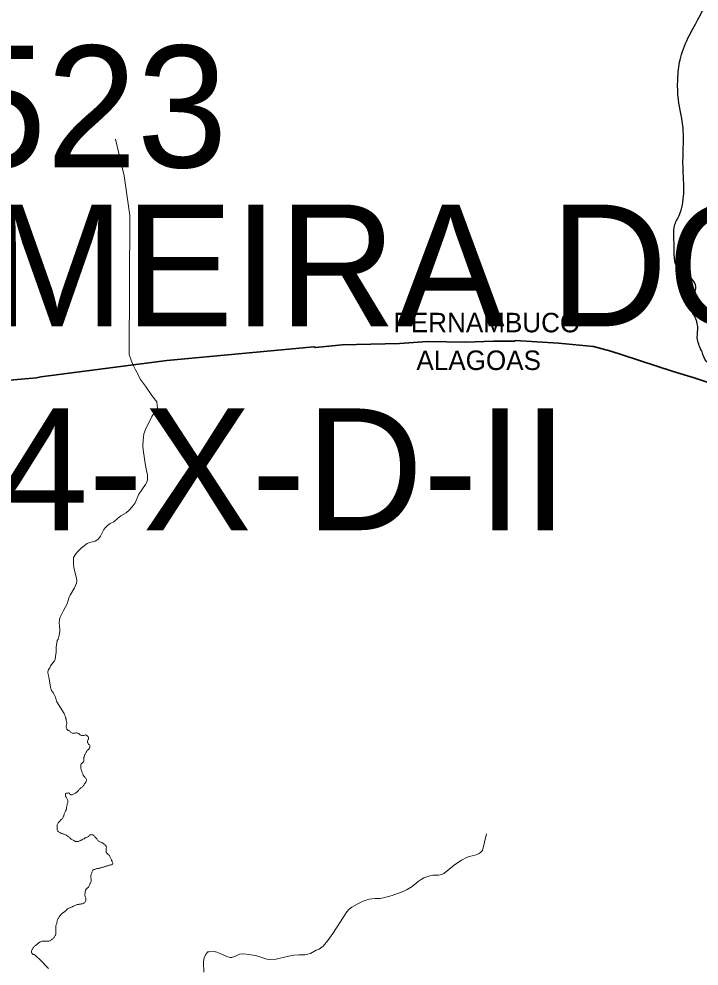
# Model space of a CAD drawing. Extents: x 553962 to 842807, y 8883888 to 9032388.
# Drawn here: x 611239 to 614032, y 8912510 to 8916398 of the extents above; entities that cross this region are included whole.
import ezdxf
from ezdxf.enums import TextEntityAlignment as Align

# ---------------------------------------------------------------- set-up
doc = ezdxf.new("R2010")
doc.units = 0
doc.header["$LTSCALE"] = 200
doc.linetypes.add('LONG_DASH_SHORT_DASH', pattern=[9.9, 6, -1.2, 1.5, -1.2])
doc.layers.add('6', color=7, linetype='Continuous', lineweight=13)

msp = doc.modelspace()

# ---------------------------------------------------------------- linework, layer by layer
at = {"layer": '6'}
for points in [[(611636.1, 8915904.7), (611671, 8915753.7), (611694.2, 8915591.1), (611691.9, 8915020), (611701.8, 8914992.6)], [(611701.8, 8914992.6), (611709.5, 8914973.9), (611717.8, 8914957.2), (611728.7, 8914937.8), (611733.3, 8914927.2), (611738.5, 8914917.8), (611758.7, 8914890.3), (611784.6, 8914852.3), (611805.4, 8914826.5), (611808.3, 8914799.7), (611808.3, 8914799.7), (611808.3, 8914799.7), (611808.3, 8914799.7), (611785.5, 8914766.1), (611759.3, 8914712), (611752.6, 8914694.7), (611748.8, 8914667.4), (611748.6, 8914646.5), (611749.8, 8914628.6), (611755.2, 8914591.8), (611757.1, 8914572.4), (611762.5, 8914542.9), (611767.8, 8914528), (611767.7, 8914505.5), (611764.2, 8914496.9), (611758.8, 8914486.9), (611732.2, 8914447.5), (611716.2, 8914412.1), (611704.3, 8914394.9), (611693.1, 8914382.8), (611678.9, 8914371), (611658.2, 8914357.9), (611644, 8914347.7), (611629.4, 8914333.4), (611613.3, 8914326.6), (611603.6, 8914319.1), (611594.8, 8914310.6), (611588.4, 8914302.7), (611574.1, 8914274.6), (611566.6, 8914264.4), (611559.3, 8914258.5), (611551.8, 8914254.4), (611541, 8914251), (611528.6, 8914248.7), (611519.9, 8914244.7), (611496.5, 8914227.1), (611480.9, 8914211.8), (611472.7, 8914202), (611463.8, 8914186.4), (611462.7, 8914163.8), (611465.1, 8914144.4), (611472.2, 8914118.5), (611474.6, 8914105.9), (611476.2, 8914102), (611476.4, 8914091.2), (611475.1, 8914081.1), (611472.1, 8914071.7), (611467.5, 8914062.4), (611449.6, 8914032.3), (611446.1, 8914024.2), (611437.7, 8913996.9), (611420.2, 8913966.8), (611420.2, 8913966.8), (611408.7, 8913942.1), (611405.2, 8913932.8)], [(611405.2, 8913932.8), (611404.3, 8913919.3), (611405.3, 8913904.8), (611407.2, 8913893.3), (611407.4, 8913883.2), (611405, 8913868.1), (611400.2, 8913852.2), (611396.6, 8913845.8), (611394.4, 8913837.1), (611392.4, 8913819.2), (611392.1, 8913798.3), (611389.3, 8913781), (611388.7, 8913768.9), (611385.8, 8913762.7), (611369.2, 8913742.2), (611367.3, 8913738.6), (611366.3, 8913734.3), (611360.9, 8913727.5), (611358.2, 8913718), (611357.9, 8913713.9), (611361.9, 8913696.8), (611368.6, 8913655.1), (611372.9, 8913641.6), (611381.2, 8913629.6), (611387.6, 8913616.9), (611394.3, 8913594.7), (611425.5, 8913547), (611428, 8913539.7)], [(611428, 8913539.7), (611428.7, 8913537), (611429.4, 8913534.2), (611430, 8913531.7), (611431, 8913529.4), (611431.9, 8913527), (611432, 8913525.2), (611432.7, 8913522.8), (611433.4, 8913520.1), (611433.8, 8913517.5), (611434.4, 8913515), (611435.1, 8913512.4), (611435.7, 8913509.5), (611435.7, 8913506.8), (611435.5, 8913504.3), (611434.9, 8913501.7), (611434.3, 8913499.2), (611433.8, 8913496.3), (611433.7, 8913493.8), (611433.8, 8913491.1), (611434.6, 8913488.2), (611435.4, 8913485.7), (611436.1, 8913482.5), (611437.5, 8913480.3), (611439.4, 8913478.3), (611441.8, 8913477), (611444.5, 8913476.4), (611446.8, 8913474.9), (611448.8, 8913472.9), (611450.7, 8913470.9), (611452.7, 8913468.9), (611454.9, 8913467), (611457.3, 8913465.7), (611460.4, 8913464.9), (611463, 8913465.2), (611465.5, 8913465.8), (611468.2, 8913466.4), (611470.9, 8913466.6), (611473.5, 8913466.6), (611476.2, 8913466.6), (611478.8, 8913466.4), (611481.7, 8913466.1), (611484.9, 8913464.2), (611487.1, 8913462.7), (611489, 8913461), (611491.2, 8913459.4), (611493.2, 8913457.7), (611495.6, 8913456.4), (611498.5, 8913456), (611501.1, 8913456), (611503.7, 8913456.2), (611506.5, 8913456.8), (611509.3, 8913457.7), (611512, 8913458.6), (611514.6, 8913458.4), (611517.1, 8913457.1), (611519.3, 8913455.5), (611521.2, 8913453.8), (611522.9, 8913451.8), (611523.8, 8913450.6)], [(611523.8, 8913450.6), (611525.4, 8913446.9), (611525.5, 8913444), (611524.6, 8913441.6), (611522.9, 8913439.5), (611521.7, 8913437), (611520.6, 8913434.1), (611520.6, 8913431.2), (611520.6, 8913428.1), (611521.6, 8913425.5), (611523.2, 8913423.3), (611524.9, 8913421.3), (611526.6, 8913419.5), (611528.4, 8913417.5), (611530, 8913415.4), (611530.8, 8913412.9), (611530.7, 8913409.9), (611529.8, 8913407.3), (611528.4, 8913404.8), (611527.3, 8913402.4), (611526.1, 8913400.1), (611523.9, 8913398), (611521.4, 8913396.4), (611519.7, 8913394.6), (611518.1, 8913392.3), (611516.8, 8913389.9), (611515.6, 8913387.5), (611514.4, 8913385.1), (611512.9, 8913382.6), (611511.6, 8913380.2), (611510.4, 8913377.8), (611508.9, 8913374.4), (611507.9, 8913371.9), (611507.1, 8913369.3), (611506.2, 8913366.7), (611505.4, 8913364.2), (611505.2, 8913361.7), (611505.2, 8913359.2), (611505.4, 8913356.3), (611505.8, 8913353.8), (611505.5, 8913351.2), (611504.2, 8913348.8), (611502.8, 8913346.7), (611501.1, 8913344.8), (611498.7, 8913342.8), (611496.5, 8913341.3), (611494.8, 8913339.3), (611493.6, 8913337.1), (611493.5, 8913334.4), (611493.8, 8913331.9), (611493.8, 8913328.8), (611493.8, 8913326.2), (611493.8, 8913323.6), (611493.8, 8913320.8), (611494.2, 8913318), (611495.1, 8913315.3), (611496.4, 8913312.1), (611497.2, 8913309.5), (611498, 8913306.9), (611499.1, 8913304.3), (611500, 8913302), (611501.1, 8913299.2), (611502, 8913296.4), (611503.1, 8913293.8), (611504.4, 8913291.4)], [(611504.4, 8913291.4), (611506.1, 8913289.1), (611507.8, 8913287.2), (611509.6, 8913285.3), (611511.5, 8913283), (611513.4, 8913280.6), (611515.3, 8913278.2), (611516.3, 8913275.7), (611516.2, 8913273.1), (611515.8, 8913270.5), (611515, 8913267.9), (611513.8, 8913265.1), (611512.2, 8913263), (611510.6, 8913260.8), (611509, 8913258.3), (611507.6, 8913255.6), (611505.9, 8913253), (611504.3, 8913251), (611502.6, 8913248.5), (611500.7, 8913246.3), (611498.7, 8913244.6), (611496.5, 8913242.9), (611494.1, 8913241.4), (611491.5, 8913239.6), (611489.4, 8913237.7), (611487.3, 8913235.2), (611485.6, 8913233), (611483.6, 8913230.5), (611481.8, 8913228.6), (611480, 8913226.6), (611478.2, 8913224.8), (611475.6, 8913222.2), (611473.4, 8913220.8), (611471.2, 8913219.4), (611468.9, 8913217.9), (611465.8, 8913216.3), (611463, 8913214.8)], [(611463, 8913214.8), (611460.6, 8913213.6), (611458, 8913212.7), (611455.2, 8913212.1), (611452.7, 8913212.4), (611450.5, 8913213.7), (611448.5, 8913215.6), (611446.8, 8913218), (611445.3, 8913220), (611441.8, 8913220.3), (611438.9, 8913220.2), (611436.2, 8913219.8), (611433.4, 8913219), (611431, 8913217.9), (611429.9, 8913215.5), (611429.9, 8913212.7), (611429.9, 8913210.1), (611430.6, 8913207.5), (611432.2, 8913205.1), (611433.5, 8913202.6), (611434.5, 8913200.1), (611435.5, 8913197.2), (611436.8, 8913194.7), (611438.5, 8913192.3), (611439.6, 8913189.6), (611440, 8913186.4), (611439.9, 8913183.7), (611439.6, 8913180.8), (611438.8, 8913178.3), (611437.8, 8913175.9), (611437.3, 8913173.3), (611436.7, 8913170.4), (611436.1, 8913167.8), (611435.5, 8913165), (611435.2, 8913162), (611435, 8913159.2), (611434.7, 8913154.3), (611434.7, 8913154.1), (611433.7, 8913152.4), (611432.9, 8913149.8), (611431.8, 8913147.4), (611430.2, 8913145.2), (611429, 8913143), (611427.7, 8913140.3), (611426.5, 8913137.7), (611425.6, 8913135), (611424.8, 8913132.1), (611424, 8913129.5), (611423.2, 8913127.1), (611422, 8913124.6), (611420.9, 8913122.1), (611420.1, 8913119.7), (611419, 8913117), (611417.4, 8913115), (611415.2, 8913113.4), (611413.2, 8913111.8), (611411.3, 8913110), (611409.6, 8913108.1), (611408.1, 8913105.9), (611406.4, 8913103.6), (611404.7, 8913101.5), (611402.4, 8913099.4), (611400.6, 8913097.7), (611398.9, 8913095.4), (611397.7, 8913092.6)], [(611395.7, 8913078.9), (611395.6, 8913076.5), (611395.7, 8913073.8), (611396, 8913071.1), (611396.2, 8913068.6), (611397, 8913066), (611398.5, 8913063.9), (611400.7, 8913062.2), (611402.5, 8913060.4), (611404.7, 8913058.6), (611406.9, 8913057.2), (611409.4, 8913056.1), (611411.9, 8913055.3), (611414.3, 8913054.5), (611417.4, 8913053.4), (611420, 8913052.7), (611422.7, 8913051.8), (611425.5, 8913050.9), (611428.1, 8913050.1), (611430.4, 8913049), (611432.6, 8913047.7), (611434.7, 8913046.2), (611437.3, 8913044.6), (611439.4, 8913043), (611441.7, 8913041.3), (611443.8, 8913039.7), (611445.7, 8913038.1), (611448, 8913036.2), (611449.9, 8913034.5), (611452.1, 8913032.6), (611454.1, 8913030.9), (611456.5, 8913029.3), (611459.3, 8913027.7), (611461.8, 8913026.6), (611464.3, 8913025.3), (611466.6, 8913024.2), (611469.6, 8913022.7), (611472.2, 8913021.6), (611475.1, 8913021), (611477.7, 8913020.6), (611480.2, 8913020.6), (611482.9, 8913021.6), (611485.4, 8913022.6), (611487.7, 8913023.6), (611490.2, 8913024.5), (611492.8, 8913025.7), (611495.1, 8913027), (611497.1, 8913028.5), (611499.5, 8913029.9), (611502, 8913031.3), (611504.6, 8913032), (611507.2, 8913032.7), (611509.2, 8913034.3), (611511.5, 8913035.9), (611514, 8913036.9), (611516.8, 8913037.4), (611519.3, 8913038.6), (611520, 8913038.8), (611522.3, 8913040.1), (611524.5, 8913041.8), (611526.4, 8913043.5), (611528.1, 8913045.8), (611529.9, 8913047.7), (611532.3, 8913049), (611534.8, 8913049.2)], [(611397.7, 8913092.6), (611396.8, 8913089.8), (611396.4, 8913087.2), (611396, 8913084.5), (611395.7, 8913081.9), (611395.7, 8913079.2), (611395.7, 8913078.9)], [(611534.8, 8913049.2), (611537.3, 8913048.8), (611540, 8913048.5), (611542.5, 8913048.3), (611544.8, 8913047.1), (611546.9, 8913045.1), (611548.7, 8913043.4), (611551.1, 8913041.3), (611552.8, 8913039.4), (611555.1, 8913036.4), (611556.8, 8913034.2), (611558.5, 8913031.5), (611560.3, 8913029.1), (611562.5, 8913026.8), (611564.6, 8913024.6), (611566.6, 8913022.8), (611568.8, 8913021.3), (611571.4, 8913019.7), (611574.1, 8913018.7), (611577, 8913017.7), (611579.6, 8913016.7), (611582.4, 8913015.1)], [(613159.1, 8913052.5), (613150.7, 8913018.9), (613143.3, 8912984.7), (613141.8, 8912982.2), (613135, 8912975.7), (613126.6, 8912970.5), (613113.2, 8912965.1), (613088.7, 8912959.4), (613077.6, 8912955.9), (613056.8, 8912945.1), (613026.4, 8912924.2), (612984.3, 8912889.5), (612975.3, 8912885), (612962, 8912882.7), (612949.3, 8912883.3), (612938.2, 8912882.9), (612926.3, 8912880.4), (612913.6, 8912876.7), (612902.5, 8912872.2), (612890.6, 8912865.5), (612878, 8912856.9), (612853.6, 8912836.8), (612833.4, 8912823.5), (612819.3, 8912816.9), (612772.4, 8912799.4), (612736.7, 8912790.1), (612723.2, 8912787.6), (612701.8, 8912787.2), (612678, 8912783.9), (612664.5, 8912780.4), (612652.7, 8912776.3), (612628.1, 8912764), (612606.6, 8912751.9), (612595.2, 8912743), (612585.7, 8912732.6), (612528.2, 8912642.8), (612507.4, 8912614.5), (612488.7, 8912591.9), (612472.2, 8912579.6), (612459.6, 8912574.3), (612436.4, 8912561.7), (612424.6, 8912558.2), (612412.7, 8912555.7), (612388.1, 8912556.3), (612367.4, 8912554.2), (612341.2, 8912549.2), (612295.2, 8912537.7), (612271.4, 8912536.9), (612257.2, 8912538.1), (612223.7, 8912549.1), (612210.3, 8912552.6), (612162.7, 8912559.7), (612144.9, 8912558.7), (612138.8, 8912556.3), (612125.4, 8912548.8), (612112.3, 8912544.7), (612106, 8912544.6), (612092.8, 8912549.1), (612065.9, 8912561.3), (612052.4, 8912566.6), (612041.2, 8912568.8), (612020.6, 8912568.7), (612015.4, 8912567.7), (612007.7, 8912559.9), (612001.2, 8912548)], [(611582.4, 8913015.1), (611585.3, 8913013.1), (611587.7, 8913011.9), (611589.8, 8913010.3), (611591.8, 8913008.4), (611593.6, 8913006.2), (611595.2, 8913004.2), (611596.8, 8913001.8), (611598.2, 8912998.9), (611598.5, 8912996.2), (611598, 8912993.7), (611597.6, 8912991.2), (611597.5, 8912988.7), (611597.5, 8912985.6), (611597.4, 8912982.9), (611597.5, 8912980.4), (611598, 8912977.9), (611599.4, 8912975.5), (611600.7, 8912973.4), (611602.5, 8912971), (611604.1, 8912968.9), (611606.2, 8912967.2), (611608.2, 8912965.7), (611610, 8912963.7), (611611.6, 8912961.6), (611613.1, 8912959.3), (611614.4, 8912957.1), (611615.5, 8912954.4), (611616.7, 8912951.6), (611617.8, 8912948.7), (611618.8, 8912946.4), (611620, 8912943.5), (611621.5, 8912939.9), (611622.6, 8912937.4), (611623.5, 8912934.9), (611624.2, 8912932.3), (611624.4, 8912929.4), (611623.5, 8912927), (611621.1, 8912925.6), (611618.3, 8912925.2), (611615.7, 8912924.9), (611613.1, 8912924.1), (611610.4, 8912923.3), (611607.7, 8912922.4), (611604.8, 8912921.8), (611602.4, 8912921.2), (611599.8, 8912920.6), (611597.3, 8912920), (611594.7, 8912919), (611592.2, 8912917.8), (611589.6, 8912917), (611586.9, 8912916.3), (611583.9, 8912915.7), (611581.2, 8912915), (611578.8, 8912914), (611576.2, 8912913), (611573.7, 8912912.3), (611570.8, 8912911.9), (611567.5, 8912911.6), (611564.6, 8912910.8), (611561.9, 8912910.3), (611559.5, 8912909.7), (611556.7, 8912908.9), (611554.1, 8912908.1), (611551.6, 8912907.6)], [(611551.6, 8912907.6), (611549.1, 8912906.8), (611546.5, 8912906.4), (611544.1, 8912905.3), (611542.3, 8912903.2), (611541.3, 8912900.8), (611540.1, 8912897.8), (611539.2, 8912895.4), (611538.1, 8912892.1), (611537, 8912889.5), (611536.2, 8912886.6), (611535.8, 8912884), (611534.9, 8912881.6), (611534.4, 8912879.1), (611534.4, 8912875.9), (611534.5, 8912873.1), (611534.8, 8912870.2), (611535.5, 8912867.5), (611535.9, 8912864.7), (611536.2, 8912862.1), (611536.2, 8912859.5), (611535.4, 8912856.9), (611534.4, 8912854.6), (611533.1, 8912851.8), (611531.8, 8912849.5), (611530.6, 8912846.9), (611529.7, 8912844.3), (611529.1, 8912841.9), (611528.2, 8912839), (611526.9, 8912836.3), (611525.5, 8912834.1), (611523.2, 8912832.4), (611521.2, 8912830.7), (611519.2, 8912829.2), (611517.3, 8912827.2), (611515.8, 8912825.1), (611514.4, 8912823)], [(611514.4, 8912823), (611513.2, 8912820.6), (611512.1, 8912818.1), (611511.7, 8912814.8), (611511.3, 8912811.7), (611510.9, 8912808.6), (611510.4, 8912805.7), (611510.3, 8912802.6), (611510.2, 8912799.7), (611510.8, 8912797.1), (611511.6, 8912794.2), (611512.6, 8912791.5), (611513.5, 8912789), (611513.7, 8912786.4), (611513.7, 8912783.8), (611513.6, 8912780.8), (611513.3, 8912778.2), (611512.4, 8912775.8), (611511, 8912773.3), (611509.5, 8912771.1), (611507.4, 8912769.1), (611505.2, 8912767.7), (611502.7, 8912766.2), (611499.8, 8912765.3), (611497, 8912764.9), (611494.4, 8912764.6), (611491.8, 8912764.3), (611489.3, 8912763.8), (611486.7, 8912763.4), (611484.2, 8912763), (611481.5, 8912762.6), (611478.4, 8912761.8), (611475.9, 8912760.8), (611473.2, 8912759.7), (611470.2, 8912758.4), (611467.9, 8912757.2), (611465.2, 8912756), (611462.3, 8912755), (611459.4, 8912753.8), (611457.2, 8912752.4), (611454.9, 8912751), (611452.6, 8912750.1), (611449.9, 8912749.3), (611446.9, 8912748.2), (611444.4, 8912747), (611441.5, 8912745.6), (611439.2, 8912744.3), (611436.5, 8912742.4), (611434.8, 8912740.4), (611433.3, 8912738.3), (611431.3, 8912736.6), (611429.4, 8912734.9), (611426.6, 8912732.7), (611424.2, 8912731.1), (611421.6, 8912729.2), (611419.5, 8912727.6), (611417.4, 8912726.1), (611415.1, 8912724.3), (611413.2, 8912722.5), (611411.4, 8912720.7), (611409.7, 8912718.6), (611407.8, 8912716.1), (611406, 8912713.8), (611404.5, 8912711.6), (611403.1, 8912709)], [(611403.1, 8912709), (611401.6, 8912706.8), (611400.3, 8912704.3), (611399.2, 8912701.8), (611398, 8912698.8), (611396.9, 8912696.2), (611395.6, 8912693.2), (611394.7, 8912690.2), (611394.6, 8912687.5), (611394.3, 8912684.4), (611393.4, 8912682), (611392.1, 8912679.5), (611390.9, 8912676.1), (611390.4, 8912673.4), (611390.4, 8912670.8), (611390.6, 8912668.1), (611390.9, 8912665.3), (611390.9, 8912662), (611390.8, 8912659.3), (611390.8, 8912656.5), (611390.8, 8912653.8), (611390.7, 8912651.2), (611390.7, 8912648.4), (611390.7, 8912645.5), (611390.6, 8912642.6), (611390.1, 8912639.8), (611389.2, 8912637.2), (611387.9, 8912634.5), (611386.7, 8912632.2), (611385.1, 8912629.7), (611383.5, 8912627.6), (611382, 8912625.6), (611380.2, 8912623.8), (611378.3, 8912621.9), (611376.3, 8912620.2), (611374.2, 8912618.5), (611373.7, 8912618.1)], [(611373.7, 8912618.1), (611371.9, 8912616.7), (611369.6, 8912615.1), (611367.3, 8912613.8), (611364.8, 8912612.9), (611362.1, 8912612.1), (611359.3, 8912612.2), (611356.5, 8912612.2), (611353.9, 8912612.2), (611351.2, 8912612.3), (611348.3, 8912612.3), (611345.3, 8912612.3), (611342.6, 8912612.4), (611340.1, 8912612.4), (611337.2, 8912612.4), (611334.3, 8912611.5), (611331.7, 8912610.2), (611329.2, 8912609.5), (611326.3, 8912608.5), (611324.2, 8912607.2), (611321.6, 8912605.7), (611319.4, 8912603.9), (611317.2, 8912602.1), (611315, 8912600.3), (611312.9, 8912598.8), (611310.8, 8912597.2), (611308.7, 8912595.7), (611306.6, 8912593.9), (611304.6, 8912592.3), (611302.8, 8912590.3), (611301, 8912588.3), (611299.3, 8912586.4), (611297.5, 8912584.1), (611296.1, 8912581.7), (611294.7, 8912579.5), (611293.2, 8912577.3), (611291.7, 8912574.7), (611290.9, 8912572.3), (611290.4, 8912569.7), (611290.2, 8912566.5), (611290.2, 8912565.6)], [(611290.2, 8912565.6), (611292.4, 8912562.4), (611298.3, 8912557.6), (611301.3, 8912556.6), (611305.3, 8912553.9), (611312.1, 8912547.1), (611324.9, 8912537), (611361.2, 8912499.1)], [(612001.2, 8912548), (611998.8, 8912537.7), (611997.8, 8912523.3), (611998.9, 8912484.2)]]:
    msp.add_lwpolyline(points, dxfattribs=at)
at = {"layer": '6', "linetype": 'LONG_DASH_SHORT_DASH', "lineweight": 35}
for points in [[(612801.4, 8915066.3), (612801.4, 8915066.3), (612917.6, 8915073.7), (613074.1, 8915071.3), (613187.3, 8915075.4), (613275.3, 8915075.1), (613277.6, 8915078.3), (613454.2, 8915067.7), (613598.2, 8915052.7), (613669.1, 8915033.8), (613716.2, 8915018.8), (613926, 8914950.1), (614011.9, 8914925.2), (614110.4, 8914892.2)], [(611152.1, 8914910.7), (611312, 8914924.8), (611328.8, 8914929.5), (611846.5, 8914996.4), (612450.8, 8915051.7), (612456.6, 8915048.8), (612566.7, 8915060.4), (612801.4, 8915066.3)]]:
    msp.add_lwpolyline(points, dxfattribs=at)
at = {"layer": '6', "lineweight": 25}
msp.add_spline([(614150.8, 8914946.8), (614106, 8914966.5), (614061.7, 8914993.4), (614044.2, 8915031), (614025.4, 8915082.1), (614026.7, 8915123.8), (614018.7, 8915166.8), (613997.1, 8915212.5), (614001.2, 8915255.5), (614018.7, 8915291.8), (614010.6, 8915320.1), (613970.2, 8915351), (613939.3, 8915383.2), (613929.9, 8915445.1), (613928.6, 8915515), (613931.3, 8915548.6), (613950.1, 8915591), (613968.9, 8915681.1), (613966.2, 8915794.1), (613967.6, 8915882.8), (613966.2, 8915952.8), (613947.4, 8916067.1), (613944.7, 8916151.8), (613954.1, 8916229.8), (613986.4, 8916318.6), (614006.6, 8916357.6), (614090, 8916512.3)], degree=3, dxfattribs=at)

# ---------------------------------------------------------------- texts
at = {"layer": '6'}
for s, p in [('MI-1523', (609642.6, 8915788.7)), ('(PALMEIRA DOS ÍNDIOS)', (609630, 8915136.3)), ('SC-24-X-D-II', (609630, 8914299.2))]:
    msp.add_text(s, height=500, dxfattribs=at).set_placement(p)
for s, p in [('PERNAMBUCO', (613160.6, 8915111.6)), ('ALAGOAS', (613127.1, 8914956.9))]:
    msp.add_text(s, height=80, dxfattribs=at).set_placement(p, align=Align.CENTER)

doc.saveas('drawing.dxf')
